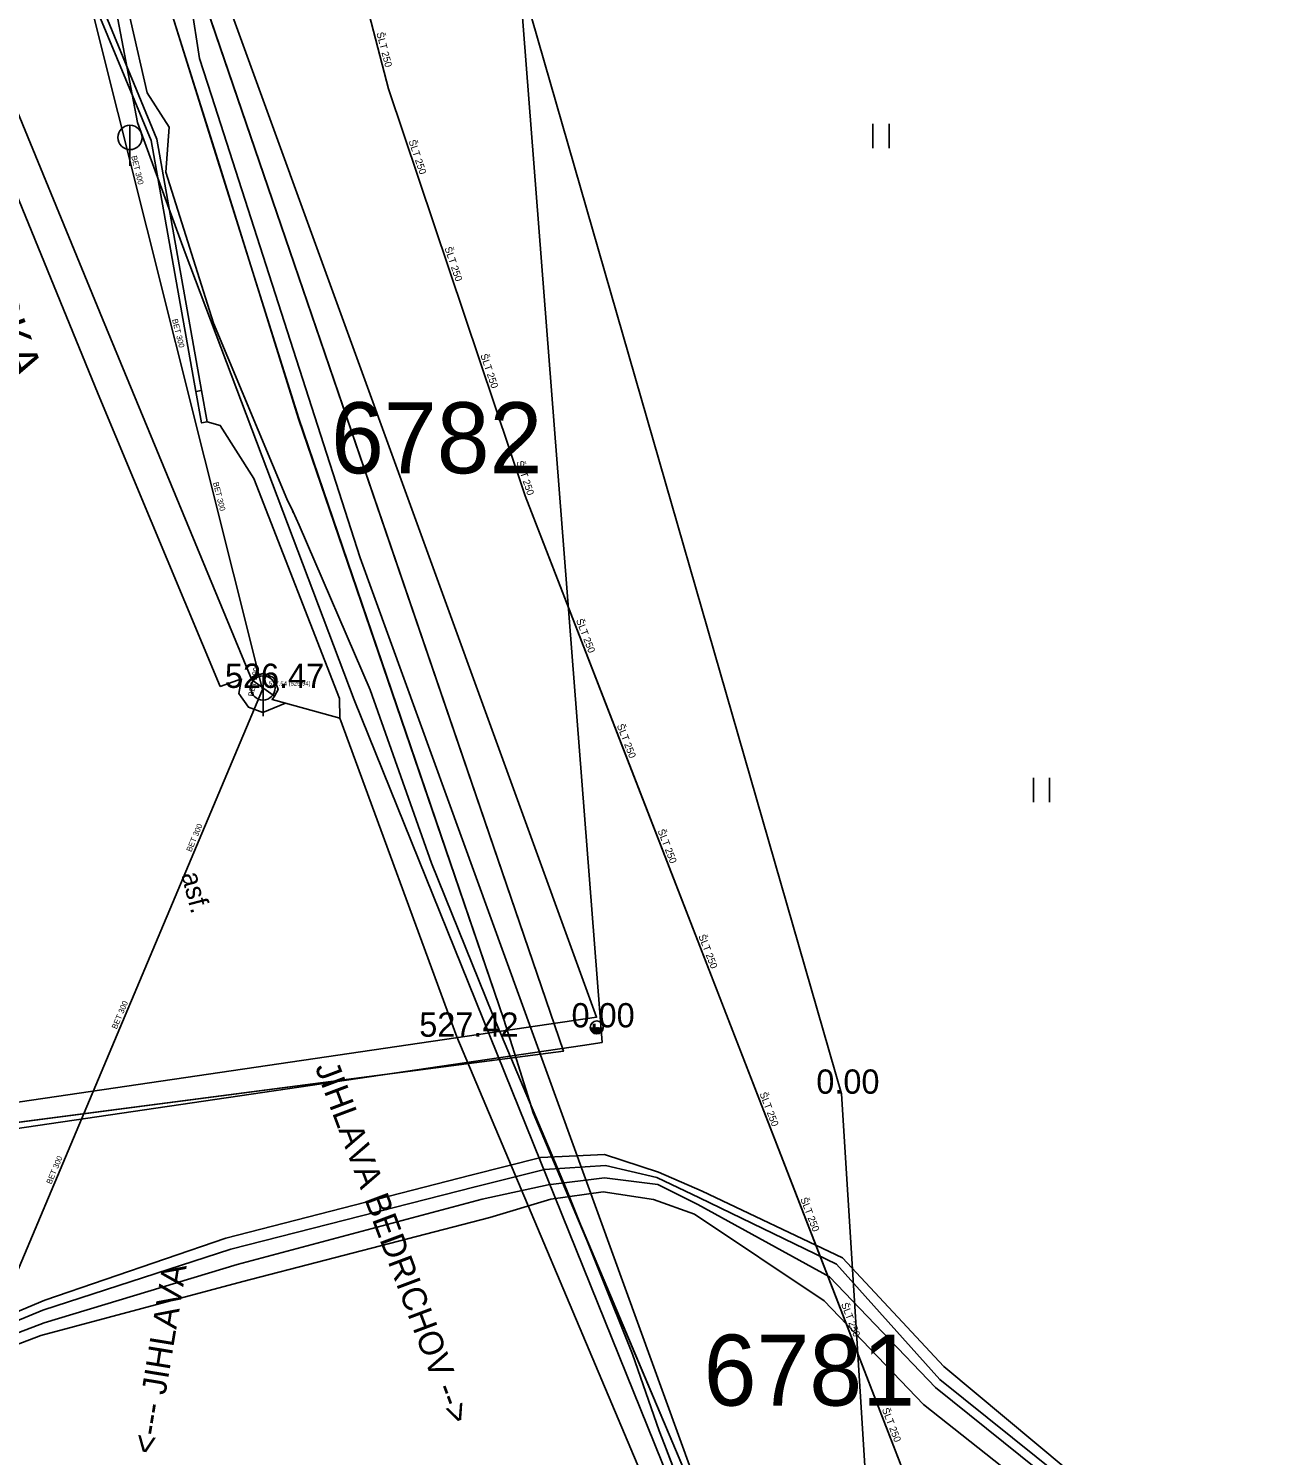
# Model space of a CAD drawing. Extents: x -669393 to -668650, y -1126925 to -1126294.
# Drawn here: x -668978.28 to -668939.98, y -1126873.92 to -1126829.82 of the extents above; entities that cross this region are included whole.
import ezdxf

# ---------------------------------------------------------------- set-up
doc = ezdxf.new("R2010")
doc.units = 0
for name, color, linetype in [('G_Bod_tecka', 7, 'Continuous'), ('G_Bod_vyska', 7, 'Continuous'), ('G_Cesty_Schody', 7, 'Continuous'), ('G_Plochy_zpevnene', 7, 'Continuous'), ('G_Popisy_Nazvy', 7, 'Continuous'), ('G_Popisy_povrchu', 7, 'Continuous'), ('G_Poznamky_odkaz', 7, 'Continuous'), ('G_Site-kanalizace', 7, 'Continuous'), ('G_Site-Sloupy', 7, 'Continuous'), ('G_Z_ELsilove_nadz_kotovane', 7, 'Continuous'), ('G_Z_ELsilove_podz_kotovane', 7, 'Continuous'), ('G_Z_KANAL_podz_kotovane', 7, 'Continuous'), ('G_Z_SPOJE_podz_geodeticky', 7, 'Continuous'), ('G_Z_SPOJE_podz_kotovane', 7, 'Continuous'), ('G_Z_SPOJE_podz_priblizne', 7, 'Continuous'), ('G_Z_SPOJE_podz_zahozene', 7, 'Continuous'), ('G_Z_VODA_podz_kotovane', 7, 'Continuous'), ('G_Zelen-okraj', 7, 'Continuous'), ('G_Zelen-Znacky', 7, 'Continuous'), ('Vrstva 1', 7, 'Continuous'), ('Vrstva 10', 7, 'Continuous'), ('Vrstva 11', 7, 'Continuous'), ('Vrstva 2', 7, 'Continuous'), ('Vrstva 25', 7, 'Continuous'), ('Vrstva 3', 7, 'Continuous'), ('Vrstva 4', 7, 'Continuous'), ('Vrstva 5', 7, 'Continuous'), ('Vrstva 62', 7, 'Continuous'), ('Vrstva 8', 7, 'Continuous')]:
    doc.layers.add(name, color=color, linetype=linetype)

msp = doc.modelspace()

# ---------------------------------------------------------------- linework, layer by layer
at = {"layer": 'G_Bod_tecka'}
for p, q in [((-668971.04, -1126850.2), (-668971.04, -1126850.2)), ((-668965.05, -1126860.98), (-668965.05, -1126860.98)), ((-668960.73, -1126860.69), (-668960.73, -1126860.69)), ((-668953.17, -1126862.74), (-668953.17, -1126862.74))]:
    msp.add_line(p, q, dxfattribs=at)
at = {"layer": 'G_Cesty_Schody'}
for p, q in [((-668976, -1126838.79), (-668980.36, -1126828.19)), ((-668976.41, -1126828.68), (-668974.5, -1126833.28)), ((-668980.98, -1126829.29), (-668976.13, -1126841.12)), ((-668974.5, -1126833.28), (-668973.12, -1126841.04)), ((-668971.39, -1126849.95), (-668976, -1126838.79)), ((-668976.13, -1126841.12), (-668972.36, -1126850.16)), ((-668970.69, -1126850.45), (-668971.39, -1126849.95))]:
    msp.add_line(p, q, dxfattribs=at)
for points in [[(-668972.77, -1126841.98), (-668972.94, -1126842.01), (-668973.12, -1126841.04), (-668972.94, -1126841.01)], [(-668972.36, -1126850.16), (-668971.71, -1126849.92), (-668971.79, -1126850.37), (-668971.49, -1126850.8), (-668971.05, -1126850.96), (-668970.35, -1126850.67)], [(-668970.69, -1126850.45), (-668970.57, -1126850.25), (-668970.71, -1126849.89), (-668971.01, -1126849.74), (-668971.23, -1126849.82), (-668971.39, -1126849.95)], [(-668968.67, -1126851.13), (-668970.35, -1126850.67), (-668970.76, -1126850.56), (-668970.69, -1126850.45)]]:
    msp.add_lwpolyline(points, dxfattribs=at)
at = {"layer": 'G_Plochy_zpevnene'}
for p, q in [((-668972.94, -1126841.01), (-668974.32, -1126833.24)), ((-668972.77, -1126841.98), (-668972.94, -1126841.01)), ((-668971.32, -1126843.73), (-668968.68, -1126850.53)), ((-668968.68, -1126850.53), (-668968.67, -1126851.13)), ((-668965.05, -1126860.98), (-668968.67, -1126851.13)), ((-668957.23, -1126879.49), (-668965.05, -1126860.98))]:
    msp.add_line(p, q, dxfattribs=at)
for points in [[(-668975.98, -1126829.21), (-668975.84, -1126829.54), (-668974.32, -1126833.24)], [(-668972.77, -1126841.98), (-668972.36, -1126842.09), (-668971.32, -1126843.73)]]:
    msp.add_lwpolyline(points, dxfattribs=at)
at = {"layer": 'G_Site-kanalizace'}
for p, q in [((-668975.15, -1126832.815), (-668975.15, -1126834.065)), ((-668971.04, -1126849.825), (-668971.04, -1126851.075))]:
    msp.add_line(p, q, dxfattribs=at)
for centre in [(-668975.15, -1126833.19), (-668971.04, -1126850.2)]:
    msp.add_circle(centre, 0.375, dxfattribs=at)
at = {"layer": 'G_Site-Sloupy'}
msp.add_circle((-668960.73, -1126860.69), 0.2, dxfattribs=at)
for radius in [0.18, 0.16, 0.14, 0.12, 0.1, 0.08, 0.06, 0.04, 0.02]:
    msp.add_arc((-668960.73, -1126860.69), radius, 180, 0, dxfattribs=at)
at = {"layer": 'G_Z_ELsilove_nadz_kotovane'}
for points in [[(-669014.193, -1126868.368), (-668986.895, -1126864.216), (-668986.893, -1126864.216), (-668960.734, -1126860.375), (-668974.256, -1126823.155), (-668986.7, -1126790.76)], [(-668960.563, -1126861.159), (-668963.068, -1126828.951), (-668947.21, -1126805.73)], [(-668986.775, -1126865.008), (-668961.172, -1126861.248), (-668960.563, -1126861.159)]]:
    msp.add_lwpolyline(points, dxfattribs=at)
at = {"layer": 'G_Z_ELsilove_podz_kotovane'}
for points in [[(-668979.98, -1126815.5), (-668977.31, -1126822.54), (-668975.84, -1126826.43), (-668975.12, -1126829.61), (-668974.62, -1126831.81), (-668973.94, -1126832.87), (-668974.04, -1126834.26), (-668972.57, -1126838.93), (-668970.3, -1126844.36), (-668970.11, -1126844.76)], [(-669017.66, -1126872.32), (-669017.75, -1126868.55), (-668986.81, -1126864.69), (-668961.76, -1126861.43), (-668974.29, -1126824.76)], [(-668970.11, -1126844.76), (-668970.14, -1126844.77)], [(-668970.11, -1126844.76), (-668969.92, -1126845.17), (-668967.73, -1126850.26), (-668965.84, -1126855.62), (-668963.95, -1126860.28), (-668961.66, -1126865.7), (-668959.63, -1126870.79), (-668958.8, -1126873.16), (-668958.64, -1126873.58)], [(-668998.999, -1126875.796), (-668992.833, -1126874.42), (-668986.71, -1126872.729), (-668981.615, -1126870.723), (-668977.777, -1126869.124), (-668972.19, -1126867.199), (-668964.62, -1126865.262), (-668962.458, -1126864.708), (-668960.494, -1126864.619), (-668958.82, -1126865.162), (-668957.474, -1126865.751), (-668953.136, -1126867.815), (-668950.009, -1126871.174), (-668946.198, -1126874.351), (-668942.166, -1126877.842), (-668937.747, -1126881.855), (-668933.776, -1126884.563), (-668928.864, -1126887.234), (-668924.02, -1126889.29), (-668918.806, -1126890.399), (-668911.361, -1126891.911), (-668906.151, -1126893.095), (-668903.68, -1126893.898)], [(-668998.945, -1126876.028), (-668992.728, -1126874.627), (-668986.656, -1126872.954), (-668981.532, -1126870.952), (-668977.846, -1126869.43), (-668972.03, -1126867.539), (-668964.491, -1126865.613), (-668962.349, -1126865.085), (-668960.459, -1126864.96), (-668958.87, -1126865.334), (-668957.559, -1126865.955), (-668953.327, -1126868.01), (-668950.129, -1126871.569), (-668946.423, -1126874.55), (-668942.354, -1126878.129), (-668937.96, -1126882.072), (-668933.948, -1126884.82), (-668928.972, -1126887.559), (-668923.987, -1126889.526), (-668918.883, -1126890.652), (-668911.38, -1126892.138), (-668906.176, -1126893.291), (-668904.144, -1126893.967)], [(-668998.948, -1126876.287), (-668992.572, -1126874.864), (-668986.622, -1126873.154), (-668981.41, -1126871.195), (-668977.805, -1126869.824), (-668971.84, -1126868.013), (-668964.271, -1126865.998), (-668962.236, -1126865.557), (-668960.492, -1126865.338), (-668958.845, -1126865.541), (-668957.609, -1126866.168), (-668953.536, -1126868.402), (-668950.266, -1126871.822), (-668946.593, -1126874.773), (-668942.501, -1126878.422), (-668938.144, -1126882.308), (-668934.132, -1126885.124), (-668929.076, -1126887.808), (-668924.051, -1126889.825), (-668918.885, -1126890.99), (-668911.414, -1126892.406), (-668906.254, -1126893.507), (-668904.644, -1126894.042)], [(-668998.878, -1126876.655), (-668992.505, -1126875.097), (-668986.565, -1126873.414), (-668981.344, -1126871.517), (-668977.9, -1126870.214), (-668971.666, -1126868.545), (-668964.038, -1126866.562), (-668962.15, -1126866.001), (-668960.536, -1126865.768), (-668958.978, -1126866.013), (-668957.713, -1126866.467), (-668953.703, -1126869.141), (-668950.636, -1126872.347), (-668947.033, -1126875.193), (-668942.668, -1126878.753), (-668938.246, -1126882.526), (-668934.222, -1126885.417), (-668929.34, -1126888.26), (-668924.181, -1126890.262), (-668918.956, -1126891.607), (-668911.543, -1126892.869), (-668906.343, -1126893.94), (-668905.561, -1126894.178)], [(-668958.64, -1126873.58), (-668958.63, -1126873.58)], [(-668958.64, -1126873.58), (-668953.9, -1126885.92), (-668951.2, -1126892.56), (-668947.744, -1126900.467)]]:
    msp.add_lwpolyline(points, dxfattribs=at)
at = {"layer": 'G_Z_KANAL_podz_kotovane'}
for p, q in [((-668982.92, -1126802.9), (-668971.06, -1126850.25)), ((-668971.06, -1126850.25), (-668980.94, -1126873.71))]:
    msp.add_line(p, q, dxfattribs=at)
at = {"layer": 'G_Z_SPOJE_podz_geodeticky'}
for points in [[(-668973.26, -1126829.08), (-668973, -1126830.75), (-668972.63, -1126831.89)], [(-668972.63, -1126831.89), (-668968.04, -1126846.18), (-668963.11, -1126859.78), (-668957.4, -1126875.51), (-668946.636, -1126900.302)]]:
    msp.add_lwpolyline(points, dxfattribs=at)
at = {"layer": 'G_Z_SPOJE_podz_kotovane'}
msp.add_lwpolyline([(-668948.045, -1126900.512), (-668951.52, -1126892.65), (-668957.16, -1126877.97), (-668968.22, -1126850.57), (-668973.45, -1126836.76), (-668974.92, -1126832.73), (-668975.89, -1126827.63)], dxfattribs=at)
at = {"layer": 'G_Z_SPOJE_podz_priblizne'}
for points in [[(-668973.26, -1126829.08), (-668973, -1126830.75), (-668972.63, -1126831.89)], [(-668972.63, -1126831.89), (-668968.04, -1126846.18), (-668963.11, -1126859.78), (-668957.4, -1126875.51), (-668946.636, -1126900.302)]]:
    msp.add_lwpolyline(points, dxfattribs=at)
at = {"layer": 'G_Z_SPOJE_podz_zahozene'}
for p, q in [((-668977.63, -1126817.31), (-668972.49, -1126833.72)), ((-668972.49, -1126833.72), (-668969.94, -1126841.88)), ((-668969.94, -1126841.88), (-668963.6, -1126860.45)), ((-668963.6, -1126860.45), (-668963.21, -1126861.68)), ((-668963.21, -1126861.68), (-668962.69, -1126863.33)), ((-668962.69, -1126863.33), (-668961.29, -1126866.66)), ((-668961.29, -1126866.66), (-668958.38, -1126873.54)), ((-668958.38, -1126873.54), (-668947.043, -1126900.362))]:
    msp.add_line(p, q, dxfattribs=at)
at = {"layer": 'G_Z_VODA_podz_kotovane'}
msp.add_lwpolyline([(-668940.882, -1126899.444), (-668941.4, -1126897.94), (-668942.92, -1126895.77), (-668947.1, -1126885.14), (-668950.62, -1126876.07), (-668953.88, -1126867.63), (-668959.78, -1126852.42), (-668962.94, -1126844.26), (-668967.16, -1126831.69), (-668972.14, -1126812.55), (-668972.55, -1126809.24), (-668973.32, -1126807.09), (-668974.62, -1126806.13), (-668977.24, -1126805.18), (-668979.87, -1126804.03), (-668984.25, -1126801.05), (-668984.83, -1126799.68), (-668984.92, -1126799.13)], dxfattribs=at)
at = {"layer": 'G_Zelen-okraj'}
for points in [[(-668953.17, -1126862.74), (-668962.74, -1126829.51)], [(-668952.02, -1126881.14), (-668953.17, -1126862.74)]]:
    msp.add_lwpolyline(points, dxfattribs=at)
at = {"layer": 'G_Zelen-Znacky'}
for p, q in [((-668952.2, -1126833.52), (-668952.2, -1126832.77)), ((-668951.7, -1126833.52), (-668951.7, -1126832.77)), ((-668947.24, -1126853.73), (-668947.24, -1126852.98)), ((-668946.74, -1126853.73), (-668946.74, -1126852.98))]:
    msp.add_line(p, q, dxfattribs=at)
at = {"layer": 'Vrstva 1'}
for p, q in [((-668970.14, -1126844.77), (-668970.14, -1126844.77)), ((-668958.63, -1126873.58), (-668958.63, -1126873.58))]:
    msp.add_line(p, q, dxfattribs=at)
at = {"layer": 'Vrstva 10'}
for p, q in [((-668982.92, -1126802.9), (-668971.061, -1126850.247)), ((-668971.061, -1126850.247), (-668980.94, -1126873.71))]:
    msp.add_line(p, q, dxfattribs=at)
at = {"layer": 'Vrstva 11'}
msp.add_lwpolyline([(-668965.444, -1126668.273), (-668966.205, -1126676.085), (-668967.375, -1126677.822), (-668968.739, -1126690.029), (-668970.185, -1126702.972), (-668971.694, -1126716.487), (-668974.152, -1126738.491), (-668975.961, -1126759.774), (-668977.23, -1126759.617), (-668977.866, -1126764.765), (-668979.251, -1126782.914), (-668980.808, -1126803.305), (-668980.966, -1126806.663), (-668977.631, -1126817.313), (-668972.494, -1126833.715), (-668969.938, -1126841.878), (-668963.603, -1126860.451), (-668963.214, -1126861.68), (-668962.693, -1126863.325), (-668961.285, -1126866.656), (-668958.375, -1126873.542), (-668947.04, -1126900.362)], dxfattribs=at)
msp.add_lwpolyline([(-668965.444, -1126668.273), (-668966.205, -1126676.085), (-668967.375, -1126677.822), (-668968.739, -1126690.029), (-668970.185, -1126702.972), (-668971.694, -1126716.487), (-668974.152, -1126738.491), (-668975.961, -1126759.774), (-668977.23, -1126759.617), (-668977.866, -1126764.765), (-668979.251, -1126782.914), (-668980.808, -1126803.305), (-668980.966, -1126806.663), (-668977.631, -1126817.313), (-668972.494, -1126833.715), (-668969.938, -1126841.878), (-668963.603, -1126860.451), (-668963.214, -1126861.68), (-668962.693, -1126863.325), (-668961.285, -1126866.656), (-668958.375, -1126873.542), (-668947.04, -1126900.362)], dxfattribs=at)
msp.add_lwpolyline([(-668965.444, -1126668.273), (-668966.205, -1126676.085), (-668967.375, -1126677.822), (-668968.739, -1126690.029), (-668970.185, -1126702.972), (-668971.694, -1126716.487), (-668974.152, -1126738.491), (-668975.961, -1126759.774), (-668977.23, -1126759.617), (-668977.866, -1126764.765), (-668979.251, -1126782.914), (-668980.808, -1126803.305), (-668980.966, -1126806.663), (-668977.631, -1126817.313), (-668972.494, -1126833.715), (-668969.938, -1126841.878), (-668963.603, -1126860.451), (-668963.214, -1126861.68), (-668962.693, -1126863.325), (-668961.285, -1126866.656), (-668958.375, -1126873.542), (-668947.04, -1126900.362)], dxfattribs=at)
at = {"layer": 'Vrstva 25'}
msp.add_lwpolyline([(-668940.886, -1126899.444), (-668941.404, -1126897.941), (-668942.921, -1126895.77), (-668947.1, -1126885.143), (-668950.615, -1126876.071), (-668953.884, -1126867.633), (-668959.781, -1126852.415), (-668962.94, -1126844.261), (-668967.16, -1126831.692), (-668972.142, -1126812.547), (-668972.548, -1126809.24), (-668973.32, -1126807.089), (-668974.621, -1126806.131), (-668977.243, -1126805.178), (-668979.875, -1126804.03), (-668984.254, -1126801.05), (-668984.83, -1126799.681), (-668984.921, -1126799.134)], dxfattribs=at)
at = {"layer": 'Vrstva 5'}
for p, q in [((-668961.758, -1126861.426), (-668974.29, -1126824.76)), ((-668986.813, -1126864.694), (-668961.758, -1126861.426))]:
    msp.add_line(p, q, dxfattribs=at)
at = {"layer": 'Vrstva 62'}
for p, q in [((-668975.12, -1126829.61), (-668974.62, -1126831.81)), ((-668974.62, -1126831.81), (-668973.94, -1126832.87)), ((-668973.94, -1126832.87), (-668974.04, -1126834.26)), ((-668974.04, -1126834.26), (-668972.57, -1126838.93)), ((-668972.57, -1126838.93), (-668970.3, -1126844.36)), ((-668970.3, -1126844.36), (-668970.113, -1126844.759)), ((-668970.113, -1126844.759), (-668970.14, -1126844.77)), ((-668970.14, -1126844.77), (-668970.113, -1126844.759)), ((-668970.113, -1126844.759), (-668969.92, -1126845.17)), ((-668969.92, -1126845.17), (-668967.73, -1126850.26)), ((-668967.73, -1126850.26), (-668965.84, -1126855.62)), ((-668965.84, -1126855.62), (-668963.95, -1126860.28)), ((-668963.95, -1126860.28), (-668961.66, -1126865.7)), ((-668961.66, -1126865.7), (-668959.63, -1126870.79)), ((-668959.63, -1126870.79), (-668958.8, -1126873.16)), ((-668958.8, -1126873.16), (-668958.638, -1126873.583)), ((-668958.638, -1126873.583), (-668958.63, -1126873.58)), ((-668958.63, -1126873.58), (-668958.638, -1126873.583)), ((-668958.638, -1126873.583), (-668953.9, -1126885.92))]:
    msp.add_line(p, q, dxfattribs=at)
at = {"layer": 'Vrstva 8'}
msp.add_line((-668971.061, -1126850.247), (-668971.061, -1126850.247), dxfattribs=at)

# ---------------------------------------------------------------- texts
at = {"layer": 'G_Bod_vyska'}
for s, p in [('526.47', (-668972.218, -1126850.2)), ('0.00', (-668961.51, -1126860.69)), ('527.42', (-668966.214, -1126860.98)), ('0.00', (-668953.947, -1126862.74))]:
    msp.add_text(s, height=0.75, dxfattribs=at).set_placement(p)
at = {"layer": 'G_Popisy_Nazvy'}
msp.add_text('SMRCENSKA', height=1, rotation=290.2581, dxfattribs=at).set_placement((-668981.71, -1126832.743))
at = {"layer": 'G_Popisy_povrchu'}
msp.add_text('asf.', height=0.6, rotation=284.5783, dxfattribs=at).set_placement((-668973.57, -1126855.961))
at = {"layer": 'G_Poznamky_odkaz'}
for s, rotation, p in [('JIHLAVA BEDRICHOV -->', 290.5384, (-668969.442, -1126861.918)), ('<--- JIHLAVA', 80.6953, (-668974.357, -1126873.916))]:
    msp.add_text(s, height=0.75, rotation=rotation, dxfattribs=at).set_placement(p)
at = {"layer": 'Vrstva 2'}
msp.add_text('527.54 (525.94)', height=0.13163, dxfattribs=at).set_placement((-668970.856, -1126850.126))
at = {"layer": 'Vrstva 3'}
for rotation, p in [(284.0694, (-668975.114, -1126833.776)), (284.0694, (-668973.851, -1126838.819)), (284.1025, (-668972.588, -1126843.861)), (79.2461, (-668971.331, -1126850.479)), (67.1332, (-668973.257, -1126855.283)), (67.1465, (-668975.561, -1126860.759)), (67.1647, (-668977.581, -1126865.551))]:
    msp.add_text('BET 300', height=0.1755, rotation=rotation, dxfattribs=at).set_placement(p)
at = {"layer": 'Vrstva 4'}
for rotation, p in [(284.5859, (-668967.537, -1126829.965)), (288.5258, (-668966.546, -1126833.301)), (288.5891, (-668965.436, -1126836.607)), (288.5438, (-668964.326, -1126839.913)), (288.5891, (-668963.217, -1126843.218)), (291.1941, (-668961.374, -1126848.109)), (291.2208, (-668960.114, -1126851.361)), (291.1941, (-668958.854, -1126854.612)), (291.1941, (-668957.594, -1126857.864)), (291.1466, (-668955.705, -1126862.74)), (291.1837, (-668954.445, -1126865.992)), (291.1837, (-668953.185, -1126869.243)), (291.2208, (-668951.925, -1126872.495))]:
    msp.add_text('ŠLT 250', height=0.2194, rotation=rotation, dxfattribs=at).set_placement(p)
for s, p in [('6782', (-668968.937, -1126843.568)), ('6781', (-668957.427, -1126872.378))]:
    msp.add_text(s, height=2.1939, dxfattribs=at).set_placement(p)

doc.saveas('drawing.dxf')
